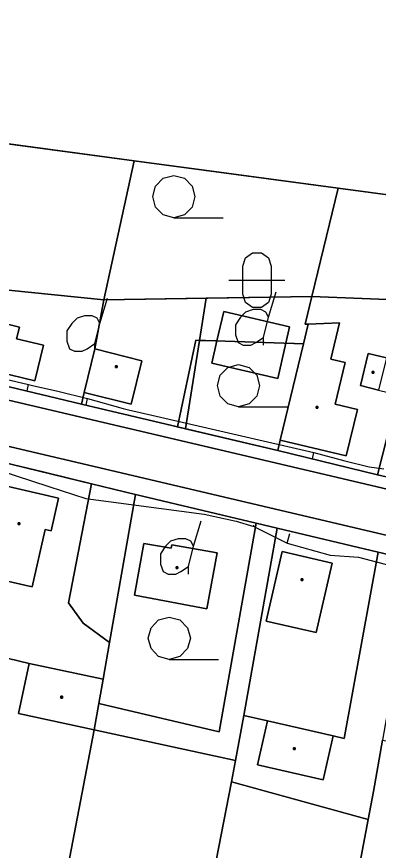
# Model space of a CAD drawing. Extents: x -645676 to -642474, y -1077513 to -1072613.
# Drawn here: x -644720.1 to -644655.8, y -1074451.9 to -1074303.8 of the extents above; entities that cross this region are included whole.
import ezdxf

# ---------------------------------------------------------------- set-up
doc = ezdxf.new("R2010")
doc.units = 0
for name, color, linetype in [('KN', 7, 'Continuous'), ('KULTURY_STAV', 7, 'Continuous'), ('KULTURY_ZNACKY', 7, 'Continuous'), ('PLYNOVOD', 7, 'Continuous')]:
    doc.layers.add(name, color=color, linetype=linetype)

# ---------------------------------------------------------------- blocks, each defined once
blk = doc.blocks.new('3$0400')
blk.add_lwpolyline([(0, 0), (-0.38, 0.1), (-0.65, 0.38), (-0.75, 0.75), (-0.65, 1.12), (-0.38, 1.4), (0, 1.5), (0.38, 1.4), (0.65, 1.12), (0.75, 0.75), (0.65, 0.38), (0.38, 0.1), (0, 0), (1.75, 0)])
blk = doc.blocks.new('$431')
blk.add_line((0.63, 0.99), (0.9, 1.89))
blk.add_lwpolyline([(0.45, 0), (0.45, 0.27), (0.63, 0.99), (0.54, 1.17), (0.36, 1.26), (0.09, 1.26), (-0.18, 1.17), (-0.36, 0.99), (-0.54, 0.72), (-0.54, 0.36), (-0.45, 0.09), (-0.27, 0), (0, 0), (0.18, 0.09), (0.45, 0.27)])
blk = doc.blocks.new('3$1600')
for points in [[(-0.5, 1.5), (-0.4, 1.79), (-0.15, 1.97), (0.16, 1.97), (0.41, 1.79), (0.51, 1.5), (0.51, 0.5), (0.41, 0.21), (0.16, 0.03), (-0.15, 0.03), (-0.4, 0.21), (-0.5, 0.5), (-0.5, 1.5)], [(-1, 1), (0.27, 1), (1, 1)]]:
    blk.add_lwpolyline(points)

msp = doc.modelspace()

# ---------------------------------------------------------------- linework, layer by layer
at = {"layer": 'KN'}
for points in [[(-644539.9, -1074259.03), (-644536.18, -1074263.62), (-644576.1, -1074320.33), (-644590.61, -1074358.79), (-644591.36, -1074358.74), (-644593.02, -1074358.85), (-644587.47, -1074344.33), (-644627.54, -1074338.97), (-644645.71, -1074336.54), (-644662.99, -1074334.23), (-644699.27, -1074329.37), (-644736.38, -1074324.4), (-644756.21, -1074321.75), (-644749.84, -1074296.19), (-644746.58, -1074283.11), (-644743.77, -1074271.82), (-644739.27, -1074253.76), (-644551.61, -1074277.21)], [(-644699.27, -1074329.37), (-644704.61, -1074354.1), (-644726.36, -1074351.89), (-644739.77, -1074350.97), (-644742.58, -1074350.44), (-644736.38, -1074324.4)], [(-644662.99, -1074334.23), (-644667.67, -1074353.49), (-644704.61, -1074354.1), (-644699.27, -1074329.37)], [(-644645.71, -1074336.54), (-644649.76, -1074354.21), (-644667.67, -1074353.49), (-644662.99, -1074334.23)], [(-644704.61, -1074354.1), (-644706.25, -1074362.77), (-644708.13, -1074370.55), (-644708.62, -1074372.59), (-644730.16, -1074367.48), (-644729.63, -1074365.4), (-644716.93, -1074368.48), (-644715.39, -1074362.13), (-644720.14, -1074360.98), (-644719.65, -1074358.94), (-644724.01, -1074357.88), (-644724.5, -1074359.92), (-644728.09, -1074359.05), (-644726.36, -1074351.89)], [(-644668.31, -1074358.37), (-644669.15, -1074361.88), (-644688.26, -1074361.25), (-644691.54, -1074376.64), (-644708.62, -1074372.59), (-644708.13, -1074370.55), (-644699.75, -1074372.58), (-644697.89, -1074364.9), (-644706.25, -1074362.77), (-644704.61, -1074354.1), (-644667.67, -1074353.49), (-644668.84, -1074358.38)], [(-644649.76, -1074354.21), (-644651.02, -1074359.65), (-644650.25, -1074359.66), (-644650.96, -1074365.24), (-644654.4, -1074364.38), (-644657.61, -1074363.59), (-644659.02, -1074369.32), (-644655.82, -1074370.11), (-644652.38, -1074370.96), (-644655.97, -1074385.16), (-644673.72, -1074380.86), (-644673.27, -1074378.98), (-644661.52, -1074381.81), (-644659.53, -1074373.55), (-644663.52, -1074372.59), (-644661.74, -1074365.2), (-644664.26, -1074364.59), (-644662.72, -1074358.17), (-644668.31, -1074358.37), (-644668.84, -1074358.38), (-644667.67, -1074353.49)], [(-644729.63, -1074365.4), (-644728.09, -1074359.05), (-644724.5, -1074359.92), (-644724.01, -1074357.88), (-644719.65, -1074358.94), (-644720.14, -1074360.98), (-644715.39, -1074362.13), (-644716.93, -1074368.48)], [(-644673.27, -1074378.98), (-644669.15, -1074361.88), (-644668.31, -1074358.37), (-644662.72, -1074358.17), (-644664.26, -1074364.59), (-644661.74, -1074365.2), (-644663.52, -1074372.59), (-644659.53, -1074373.55), (-644661.52, -1074381.81)], [(-644669.15, -1074361.88), (-644673.27, -1074378.98), (-644673.72, -1074380.86), (-644691.54, -1074376.64), (-644688.26, -1074361.25)], [(-644708.13, -1074370.55), (-644706.25, -1074362.77), (-644697.89, -1074364.9), (-644699.75, -1074372.58)], [(-644654.4, -1074364.38), (-644655.82, -1074370.11), (-644659.02, -1074369.32), (-644657.61, -1074363.59)], [(-644702.29, -1074366.12), (-644702.59, -1074366.12), (-644702.59, -1074365.82), (-644702.29, -1074365.82)], [(-644702.29, -1074366.12), (-644702.29, -1074365.82), (-644702.59, -1074365.82), (-644702.59, -1074366.12)], [(-644656.63, -1074367.1), (-644656.93, -1074367.1), (-644656.93, -1074366.8), (-644656.63, -1074366.8)], [(-644656.63, -1074367.1), (-644656.63, -1074366.8), (-644656.93, -1074366.8), (-644656.93, -1074367.1)], [(-644629.43, -1074368.35), (-644625.67, -1074392.07), (-644655.97, -1074385.16), (-644652.38, -1074370.96), (-644651.53, -1074367.52)], [(-644666.6, -1074373.33), (-644666.9, -1074373.33), (-644666.9, -1074373.03), (-644666.6, -1074373.03)], [(-644666.6, -1074373.33), (-644666.6, -1074373.03), (-644666.9, -1074373.03), (-644666.9, -1074373.33)], [(-644706.84, -1074386.77), (-644710.91, -1074407.93), (-644708.34, -1074411.5), (-644703.62, -1074414.98), (-644704.76, -1074421.48), (-644717.93, -1074418.69), (-644729.22, -1074415.97), (-644728.35, -1074411.02), (-644727.58, -1074406.59), (-644723.42, -1074382.73)], [(-644712.68, -1074389.29), (-644714.01, -1074395.14), (-644715.08, -1074394.9), (-644717.38, -1074405.04), (-644726.25, -1074403.03), (-644722.65, -1074387.03)], [(-644712.68, -1074389.29), (-644722.65, -1074387.03), (-644726.25, -1074403.03), (-644717.38, -1074405.04), (-644715.08, -1074394.9), (-644714.01, -1074395.14)], [(-644699.02, -1074388.68), (-644703.62, -1074414.98), (-644708.34, -1074411.5), (-644710.91, -1074407.93), (-644706.84, -1074386.77)], [(-644677.55, -1074393.74), (-644684.14, -1074430.81), (-644705.51, -1074425.77), (-644704.76, -1074421.48), (-644703.62, -1074414.98), (-644699.02, -1074388.68)], [(-644719.6, -1074394.01), (-644719.9, -1074394.01), (-644719.9, -1074393.71), (-644719.6, -1074393.71)], [(-644719.6, -1074394.01), (-644719.6, -1074393.71), (-644719.9, -1074393.71), (-644719.9, -1074394.01)], [(-644673.81, -1074394.66), (-644679.77, -1074427.9), (-644681.21, -1074435.95), (-644706.34, -1074430.49), (-644705.51, -1074425.77), (-644684.14, -1074430.81), (-644677.55, -1074393.74)], [(-644655.83, -1074398.88), (-644661.9, -1074432.02), (-644663.85, -1074431.57), (-644675.54, -1074428.87), (-644679.77, -1074427.9), (-644673.81, -1074394.66)], [(-644697.55, -1074397.34), (-644692.68, -1074398.21), (-644692.55, -1074397.58), (-644684.51, -1074399.03), (-644686.3, -1074408.97), (-644699.19, -1074406.54)], [(-644697.55, -1074397.34), (-644699.19, -1074406.54), (-644686.3, -1074408.97), (-644684.51, -1074399.03), (-644692.55, -1074397.58), (-644692.68, -1074398.21)], [(-644649.51, -1074400.36), (-644655.09, -1074432.3), (-644656.68, -1074441.43), (-644657.63, -1074446.42), (-644681.94, -1074439.71), (-644681.21, -1074435.95), (-644679.77, -1074427.9), (-644675.54, -1074428.87), (-644677.34, -1074436.67), (-644665.65, -1074439.36), (-644663.85, -1074431.57), (-644661.9, -1074432.02), (-644655.83, -1074398.88)], [(-644664.05, -1074400.84), (-644666.9, -1074413.21), (-644675.79, -1074411.16), (-644672.94, -1074398.79)], [(-644664.05, -1074400.84), (-644672.94, -1074398.79), (-644675.79, -1074411.16), (-644666.9, -1074413.21)], [(-644691.46, -1074401.81), (-644691.76, -1074401.81), (-644691.76, -1074401.51), (-644691.46, -1074401.51)], [(-644691.46, -1074401.81), (-644691.46, -1074401.51), (-644691.76, -1074401.51), (-644691.76, -1074401.81)], [(-644669.26, -1074403.95), (-644669.56, -1074403.95), (-644669.56, -1074403.65), (-644669.26, -1074403.65)], [(-644669.26, -1074403.95), (-644669.26, -1074403.65), (-644669.56, -1074403.65), (-644669.56, -1074403.95)], [(-644717.93, -1074418.69), (-644719.82, -1074427.59), (-644706.34, -1074430.49), (-644718.54, -1074494.16), (-644742.85, -1074489.53), (-644731.2, -1074426.62), (-644729.22, -1074415.97)], [(-644704.76, -1074421.48), (-644705.51, -1074425.77), (-644706.34, -1074430.49), (-644719.82, -1074427.59), (-644717.93, -1074418.69)], [(-644712, -1074424.82), (-644712.3, -1074424.82), (-644712.3, -1074424.52), (-644712, -1074424.52)], [(-644712, -1074424.82), (-644712, -1074424.52), (-644712.3, -1074424.52), (-644712.3, -1074424.82)], [(-644663.85, -1074431.57), (-644665.65, -1074439.36), (-644677.34, -1074436.67), (-644675.54, -1074428.87)], [(-644681.21, -1074435.95), (-644681.94, -1074439.71), (-644692.9, -1074495.91), (-644693.44, -1074498.93), (-644718.54, -1074494.16), (-644706.34, -1074430.49)], [(-644627.96, -1074437.4), (-644628.51, -1074441.15), (-644632.56, -1074440.36), (-644639.47, -1074475.52), (-644644.33, -1074506.85), (-644668.08, -1074501.5), (-644657.63, -1074446.42), (-644656.68, -1074441.43), (-644655.09, -1074432.3)], [(-644670.64, -1074433.98), (-644670.94, -1074433.98), (-644670.94, -1074433.68), (-644670.64, -1074433.68)], [(-644670.64, -1074433.98), (-644670.64, -1074433.68), (-644670.94, -1074433.68), (-644670.94, -1074433.98)], [(-644657.63, -1074446.42), (-644668.08, -1074501.5), (-644692.9, -1074495.91), (-644681.94, -1074439.71)]]:
    msp.add_lwpolyline(points, close=True, dxfattribs=at)
for points in [[(-644540.77, -1074422.51), (-644621.97, -1074403.53), (-644712.41, -1074382.26), (-644787.78, -1074364.57), (-644845.62, -1074350.96), (-644890.66, -1074340.39), (-644951.94, -1074326.04), (-644961.12, -1074323.89), (-644961.13, -1074315.66), (-644872.02, -1074336.61), (-644827.8, -1074346.92), (-644766.53, -1074361.33), (-644619.47, -1074395.88), (-644547.74, -1074412.63)], [(-644547.74, -1074412.63), (-644619.47, -1074395.88), (-644766.53, -1074361.33)], [(-644787.78, -1074364.57), (-644712.41, -1074382.26), (-644621.97, -1074403.53), (-644540.77, -1074422.51)], [(-644730.16, -1074367.48), (-644708.62, -1074372.59), (-644691.54, -1074376.64), (-644673.72, -1074380.86), (-644655.97, -1074385.16), (-644625.67, -1074392.07), (-644607.76, -1074396.28), (-644582.44, -1074402.4), (-644488.47, -1074424.38)], [(-644533.83, -1074427.74), (-644599.9, -1074411.46), (-644606.05, -1074410.1), (-644622.54, -1074406.64), (-644649.51, -1074400.36), (-644655.83, -1074398.88), (-644673.81, -1074394.66), (-644677.55, -1074393.74), (-644699.02, -1074388.68), (-644706.84, -1074386.77), (-644723.42, -1074382.73)]]:
    msp.add_lwpolyline(points, dxfattribs=at)
at = {"layer": 'KULTURY_STAV'}
for points in [[(-644727.36, -1074325.61), (-644699.27, -1074329.37), (-644682.85, -1074331.57), (-644662.99, -1074334.23), (-644645.71, -1074336.54), (-644627.54, -1074338.97), (-644587.47, -1074344.33), (-644593.02, -1074358.85), (-644601.8, -1074359.49), (-644628.46, -1074355.26), (-644629.86, -1074355.17), (-644649.76, -1074354.21), (-644667.67, -1074353.49), (-644686.42, -1074353.8), (-644704.61, -1074354.1), (-644726.36, -1074351.89)], [(-644645.71, -1074336.54), (-644662.99, -1074334.23), (-644682.85, -1074331.57), (-644683.22, -1074331.52), (-644699.27, -1074329.37), (-644727.36, -1074325.61)], [(-644726.36, -1074351.89), (-644704.61, -1074354.1), (-644686.42, -1074353.8), (-644687.61, -1074361.27), (-644690.13, -1074376.97), (-644708.62, -1074372.59), (-644730.16, -1074367.48), (-644729.67, -1074365.58), (-644729.63, -1074365.4), (-644728.09, -1074359.05), (-644727.54, -1074356.76), (-644726.36, -1074351.89)], [(-644667.67, -1074353.49), (-644668.84, -1074358.38), (-644668.31, -1074358.37), (-644669.15, -1074361.88), (-644672.28, -1074361.78), (-644671.61, -1074358.87), (-644683.32, -1074356.17), (-644684.52, -1074361.37), (-644687.61, -1074361.27), (-644686.42, -1074353.8), (-644667.67, -1074353.49)], [(-644563.58, -1074405.24), (-644582.13, -1074400.85), (-644582.44, -1074402.4), (-644607.76, -1074396.28), (-644625.67, -1074392.07), (-644655.97, -1074385.16), (-644673.72, -1074380.86), (-644673.27, -1074378.98), (-644669.15, -1074361.88), (-644668.31, -1074358.37), (-644668.84, -1074358.38), (-644667.67, -1074353.49)], [(-644667.67, -1074353.49), (-644649.76, -1074354.21), (-644629.86, -1074355.17), (-644628.46, -1074355.26), (-644601.8, -1074359.49), (-644593.02, -1074358.85), (-644596.51, -1074369.06), (-644601.26, -1074379.33), (-644604.62, -1074386.6), (-644612.77, -1074382.52), (-644613.45, -1074384.05), (-644604.14, -1074388.64), (-644602.75, -1074385.72), (-644599.24, -1074379.25), (-644594.58, -1074381.83), (-644594.3, -1074381.34), (-644591.02, -1074383.16), (-644579.43, -1074388.93), (-644578.66, -1074385.51), (-644561.81, -1074395.97)], [(-644683.32, -1074356.17), (-644671.61, -1074358.87), (-644672.28, -1074361.78), (-644673.72, -1074368.05), (-644685.44, -1074365.35), (-644684.52, -1074361.37), (-644683.32, -1074356.17)], [(-644687.61, -1074361.27), (-644684.52, -1074361.37), (-644685.44, -1074365.35), (-644673.72, -1074368.05), (-644672.28, -1074361.78), (-644669.15, -1074361.88), (-644673.27, -1074378.98), (-644673.72, -1074380.86), (-644690.13, -1074376.97), (-644687.61, -1074361.27)], [(-644730.16, -1074367.48), (-644708.62, -1074372.59), (-644699.3, -1074374.8), (-644693.82, -1074376.1), (-644690.13, -1074376.97), (-644678.29, -1074379.78), (-644673.72, -1074380.86), (-644655.97, -1074385.16), (-644648.61, -1074386.84), (-644640.07, -1074388.79), (-644625.67, -1074392.07), (-644623.91, -1074392.48), (-644607.76, -1074396.28), (-644582.44, -1074402.4), (-644582.13, -1074400.85), (-644563.58, -1074405.24)], [(-644723.42, -1074382.73), (-644706.84, -1074386.77), (-644710.91, -1074407.93), (-644708.34, -1074411.5), (-644703.62, -1074414.98), (-644704.76, -1074421.48), (-644705.51, -1074425.77), (-644684.14, -1074430.81), (-644677.55, -1074393.74), (-644673.81, -1074394.66), (-644655.83, -1074398.88), (-644661.9, -1074432.02), (-644663.85, -1074431.57), (-644665.65, -1074439.36), (-644677.34, -1074436.67), (-644675.54, -1074428.87), (-644679.77, -1074427.9), (-644681.21, -1074435.95), (-644706.34, -1074430.49), (-644719.82, -1074427.59), (-644717.93, -1074418.69), (-644729.22, -1074415.97)], [(-644649.51, -1074400.36), (-644655.83, -1074398.88), (-644672.19, -1074395.04), (-644673.81, -1074394.66), (-644677.55, -1074393.74), (-644699.02, -1074388.68), (-644700.72, -1074388.26), (-644706.84, -1074386.77), (-644715.48, -1074384.66), (-644720.7, -1074383.39)], [(-644706.84, -1074386.77), (-644699.02, -1074388.68), (-644677.55, -1074393.74), (-644684.14, -1074430.81), (-644705.51, -1074425.77), (-644704.76, -1074421.48), (-644703.62, -1074414.98), (-644708.34, -1074411.5), (-644710.91, -1074407.93), (-644706.84, -1074386.77)], [(-644697.55, -1074397.34), (-644699.19, -1074406.54), (-644686.3, -1074408.97), (-644684.51, -1074399.03), (-644692.55, -1074397.58), (-644692.68, -1074398.21), (-644697.55, -1074397.34)], [(-644697.55, -1074397.34), (-644692.68, -1074398.21), (-644692.55, -1074397.58), (-644684.51, -1074399.03), (-644686.3, -1074408.97), (-644699.19, -1074406.54), (-644697.55, -1074397.34)], [(-644655.83, -1074398.88), (-644649.51, -1074400.36), (-644655.09, -1074432.3), (-644656.68, -1074441.43), (-644657.63, -1074446.42), (-644668.08, -1074501.5), (-644692.9, -1074495.91), (-644681.94, -1074439.71), (-644681.21, -1074435.95), (-644679.77, -1074427.9), (-644675.54, -1074428.87), (-644677.34, -1074436.67), (-644665.65, -1074439.36), (-644663.85, -1074431.57), (-644661.9, -1074432.02), (-644655.83, -1074398.88)], [(-644729.22, -1074415.97), (-644717.93, -1074418.69), (-644719.82, -1074427.59), (-644706.34, -1074430.49), (-644718.54, -1074494.16)], [(-644706.34, -1074430.49), (-644681.21, -1074435.95), (-644681.94, -1074439.71), (-644692.9, -1074495.91), (-644693.44, -1074498.93), (-644718.54, -1074494.16), (-644706.34, -1074430.49)], [(-644655.09, -1074432.3), (-644627.96, -1074437.4), (-644628.51, -1074441.15), (-644632.56, -1074440.36), (-644639.47, -1074475.52), (-644644.33, -1074506.85), (-644668.08, -1074501.5), (-644657.63, -1074446.42), (-644656.68, -1074441.43), (-644655.09, -1074432.3)]]:
    msp.add_lwpolyline(points, dxfattribs=at)
at = {"layer": 'PLYNOVOD'}
for p, q in [((-644766.44, -1074357.47), (-644718.03, -1074369.13)), ((-644718.26, -1074370.26), (-644718.03, -1074369.13)), ((-644718.03, -1074369.13), (-644717.31, -1074369.29)), ((-644717.31, -1074369.29), (-644712.83, -1074370.32)), ((-644712.83, -1074370.32), (-644707.56, -1074371.58)), ((-644707.8, -1074372.76), (-644707.56, -1074371.58)), ((-644707.56, -1074371.58), (-644701.23, -1074373.36)), ((-644701.23, -1074373.36), (-644700.27, -1074373.63)), ((-644700.27, -1074373.63), (-644695.36, -1074374.75)), ((-644695.36, -1074374.75), (-644667.29, -1074381.2)), ((-644667.52, -1074382.32), (-644667.29, -1074381.2)), ((-644667.29, -1074381.2), (-644661.8, -1074382.68)), ((-644661.8, -1074382.68), (-644657.47, -1074383.74)), ((-644723.35, -1074384.35), (-644714.41, -1074387.25)), ((-644657.47, -1074383.74), (-644654.83, -1074384.12)), ((-644714.41, -1074387.25), (-644707.85, -1074389.38)), ((-644707.85, -1074389.38), (-644686.79, -1074392.15)), ((-644686.79, -1074392.15), (-644681.13, -1074393.42)), ((-644681.13, -1074393.42), (-644677.94, -1074394.37)), ((-644678.04, -1074394.11), (-644677.94, -1074394.37)), ((-644677.94, -1074394.37), (-644672.02, -1074397.3)), ((-644672.02, -1074397.3), (-644671.54, -1074395.61)), ((-644672.02, -1074397.3), (-644664.42, -1074399.45)), ((-644664.42, -1074399.45), (-644659.35, -1074399.82)), ((-644659.35, -1074399.82), (-644639.34, -1074405.04))]:
    msp.add_line(p, q, dxfattribs=at)

# ---------------------------------------------------------------- block references
at = {"layer": 'KULTURY_ZNACKY', "xscale": 5, "yscale": 5}
for name, p in [('3$0400', (-644692.18, -1074339.48)), ('3$1600', (-644677.43, -1074355.57)), ('$431', (-644708.51, -1074363.2)), ('$431', (-644678.52, -1074362.11)), ('3$0400', (-644680.68, -1074373.07)), ('$431', (-644691.86, -1074402.81)), ('3$0400', (-644693, -1074417.95))]:
    msp.add_blockref(name, p, dxfattribs=at)

doc.saveas('drawing.dxf')
